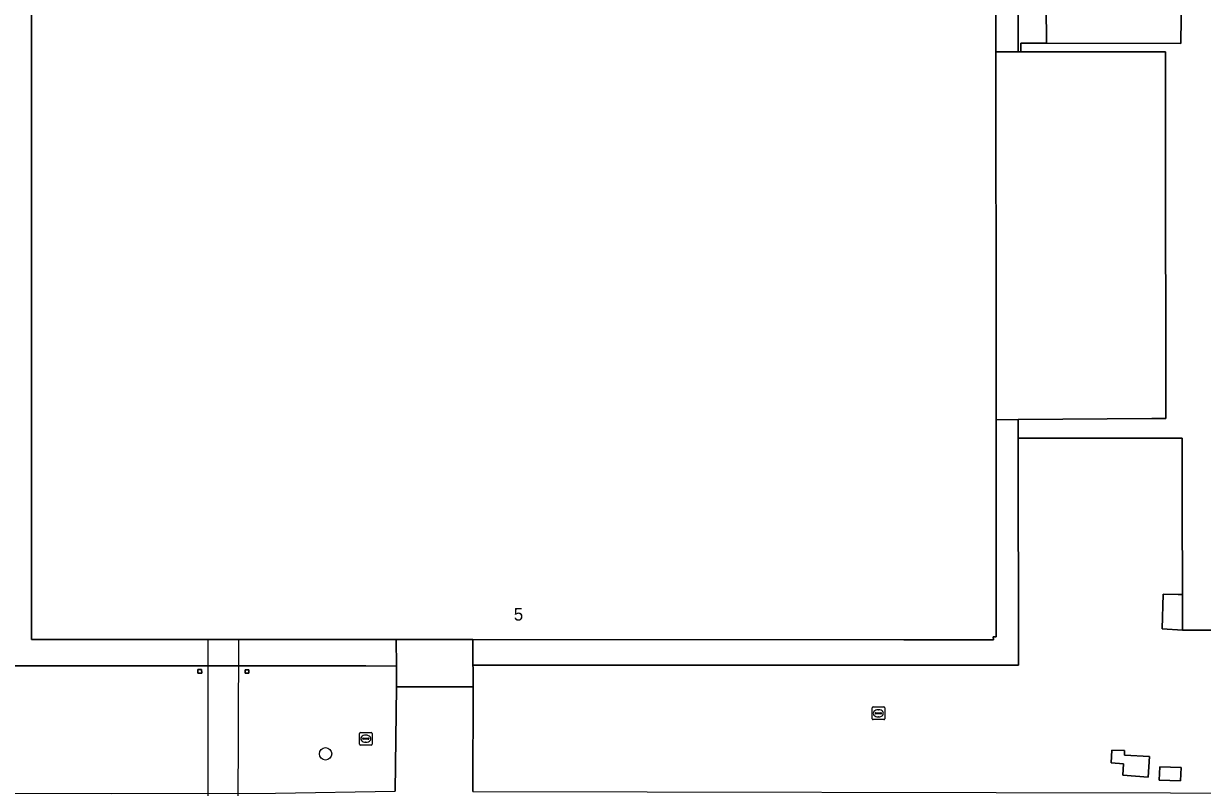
# Model space of a CAD drawing. Extents: x 161477 to 163040, y 383680 to 384871.
# Drawn here: x 161930.5 to 162023.6, y 384191.4 to 384251.7 of the extents above; entities that cross this region are included whole.
import ezdxf

# ---------------------------------------------------------------- set-up
doc = ezdxf.new("R2010")
doc.units = 0
for name, color, linetype in [('IMGEO_Boom', 7, 'Continuous'), ('IMGEO_Dek', 7, 'Continuous'), ('IMGEO_Groenvoorziening', 7, 'Continuous'), ('IMGEO_Pand', 7, 'Continuous'), ('IMGEO_Pand_nummerreeks', 7, 'Continuous'), ('IMGEO_Pijler', 7, 'Continuous'), ('IMGEO_Rioolput', 7, 'Continuous'), ('IMGEO_Terreindeel_onvherhard', 7, 'Continuous'), ('IMGEO_Voetpad_gesloten', 7, 'Continuous'), ('IMGEO_Voetpad_op_trap', 7, 'Continuous'), ('IMGEO_Voetpad_open', 7, 'Continuous')]:
    doc.layers.add(name, color=color, linetype=linetype)

msp = doc.modelspace()

# ---------------------------------------------------------------- linework, layer by layer
at = {"layer": 'IMGEO_Boom'}
msp.add_circle((161954.33, 384194.04), 0.489, dxfattribs=at)
at = {"layer": 'IMGEO_Dek'}
msp.add_lwpolyline([(161947.489, 384203.069), (161945.033, 384203.068), (161945.027, 384175.873), (161947.367, 384175.873)], close=True, dxfattribs=at)
at = {"layer": 'IMGEO_Groenvoorziening'}
for points in [[(162011.163, 384258.196), (162011.161, 384258.345), (162009.018, 384258.358), (162009.028, 384250.61), (162009.028, 384249.462), (162009.221, 384249.462), (162009.222, 384249.636), (162009.225, 384250.131), (162011.256, 384250.13), (162011.254, 384250.328)], [(162017.415, 384258.307), (162011.161, 384258.345), (162011.163, 384258.196), (162011.254, 384250.328), (162011.256, 384250.13), (162021.863, 384250.123), (162021.898, 384252.146), (162021.847, 384253.534), (162021.765, 384253.534), (162017.43, 384253.533)], [(161959.935, 384200.23), (161959.929, 384200.954), (161957.522, 384200.994), (161947.488, 384200.994), (161945.032, 384200.994), (161928.988, 384200.994), (161928.988, 384218.997), (161901.724, 384218.997), (161901.724, 384190.932), (161937.431, 384190.919), (161950.369, 384190.922), (161959.829, 384191.078), (161959.943, 384199.331)], [(162029.625, 384203.8), (162022.138, 384203.805), (162021.995, 384203.805), (162020.382, 384203.901), (162020.453, 384206.649), (162021.657, 384206.63), (162021.99, 384206.625), (162021.976, 384213.59), (162021.965, 384218.951), (162021.659, 384218.951), (162009.028, 384218.951), (162009.044, 384201.043), (161965.971, 384201.033), (161965.973, 384200.793), (161965.985, 384199.331), (161965.965, 384191.055), (162021.037, 384190.964), (162036.69, 384190.945), (162036.663, 384194.685), (162029.597, 384194.691), (162029.664, 384197.71)], [(161944.549, 384200.403), (161944.256, 384200.397), (161944.25, 384200.69), (161944.543, 384200.696)], [(161947.99, 384200.678), (161948.263, 384200.679), (161948.264, 384200.406), (161947.991, 384200.405)], [(162017.41, 384194.302), (162017.411, 384193.93), (162019.382, 384193.822), (162019.287, 384192.209), (162017.289, 384192.353), (162017.326, 384193.248), (162016.351, 384193.332), (162016.402, 384194.337)], [(162020.194, 384193.006), (162021.892, 384192.965), (162021.838, 384191.899), (162020.161, 384191.95)]]:
    msp.add_lwpolyline(points, close=True, dxfattribs=at)
at = {"layer": 'IMGEO_Pand'}
msp.add_lwpolyline([(161931.102, 384256.645), (161931.102, 384250), (161931.103, 384235.656), (161931.102, 384203.074), (161945.033, 384203.068), (161947.489, 384203.069), (161949.955, 384203.074), (161959.912, 384203.067), (161965.955, 384203.063), (162000, 384203.041), (162007.059, 384203.036), (162007.048, 384203.271), (162007.278, 384203.271), (162007.275, 384205.765), (162007.278, 384207.107), (162007.274, 384220.411), (162007.274, 384221.561), (162007.272, 384231.847), (162007.271, 384234.348), (162007.275, 384235.638), (162007.254, 384239.224), (162007.258, 384249.461), (162007.258, 384250), (162007.266, 384269.027)], dxfattribs=at)
at = {"layer": 'IMGEO_Pijler'}
for points in [[(161944.543, 384200.696), (161944.25, 384200.69), (161944.256, 384200.397), (161944.549, 384200.403)], [(161948.263, 384200.679), (161947.99, 384200.678), (161947.991, 384200.405), (161948.264, 384200.406)]]:
    msp.add_lwpolyline(points, close=True, dxfattribs=at)
at = {"layer": 'IMGEO_Rioolput'}
for p, q in [((161997.479, 384196.814), (161997.479, 384197.666)), ((161997.554, 384197.74), (161998.406, 384197.74)), ((161997.738, 384197.234), (161997.738, 384197.246)), ((161998.176, 384197.197), (161997.778, 384197.197)), ((161997.781, 384197.283), (161998.179, 384197.283)), ((161997.99, 384196.96), (161997.965, 384196.96)), ((161997.967, 384197.52), (161997.992, 384197.52)), ((161998.222, 384197.246), (161998.222, 384197.234)), ((161998.48, 384197.666), (161998.48, 384196.814)), ((161998.406, 384196.74), (161997.554, 384196.74)), ((161957.009, 384194.804), (161957.009, 384195.656)), ((161957.084, 384195.73), (161957.936, 384195.73)), ((161957.268, 384195.224), (161957.268, 384195.236)), ((161957.706, 384195.187), (161957.308, 384195.187)), ((161957.311, 384195.273), (161957.709, 384195.273)), ((161957.497, 384195.51), (161957.522, 384195.51)), ((161957.752, 384195.236), (161957.752, 384195.224)), ((161958.01, 384195.656), (161958.01, 384194.804)), ((161957.936, 384194.73), (161957.084, 384194.73)), ((161957.52, 384194.95), (161957.495, 384194.95))]:
    msp.add_line(p, q, dxfattribs=at)
for points in [[(161997.479, 384196.814), (161997.479, 384197.666)], [(161997.554, 384197.74), (161998.406, 384197.74)], [(161998.48, 384197.666), (161998.48, 384196.814)], [(161998.406, 384196.74), (161997.554, 384196.74)], [(161957.009, 384194.804), (161957.009, 384195.656)], [(161957.084, 384195.73), (161957.936, 384195.73)], [(161958.01, 384195.656), (161958.01, 384194.804)], [(161957.936, 384194.73), (161957.084, 384194.73)]]:
    msp.add_lwpolyline(points, dxfattribs=at)
for centre, radius, start, end in [((161997.556, 384197.664), 0.0765, 91.55205, 178.44795), ((161997.556, 384197.664), 0.0765, 91.55205, 178.44795), ((161997.778, 384197.243), 0.0403, 85.87752, 175.75265), ((161997.775, 384197.233), 0.0366, 178.93798, 274.71019), ((161998.179, 384197.24), 0.043, 264.86636, 352.45326), ((161998.183, 384197.245), 0.0386, 1.73085, 96.63898), ((161998.404, 384197.664), 0.0765, 1.55205, 88.44795), ((161998.404, 384197.664), 0.0765, 1.55205, 88.44795), ((161997.556, 384196.816), 0.0765, 181.55205, 268.44795), ((161997.556, 384196.816), 0.0765, 181.55205, 268.44795), ((161998.404, 384196.816), 0.0765, 271.55205, 358.44795), ((161998.404, 384196.816), 0.0765, 271.55205, 358.44795), ((161957.086, 384195.654), 0.0765, 91.55205, 178.44795), ((161957.086, 384195.654), 0.0765, 91.55205, 178.44795), ((161957.308, 384195.233), 0.0403, 85.87752, 175.75265), ((161957.305, 384195.223), 0.0366, 178.93798, 274.71019), ((161957.709, 384195.23), 0.043, 264.86636, 352.45326), ((161957.713, 384195.235), 0.0386, 1.73085, 96.63898), ((161957.934, 384195.654), 0.0765, 1.55205, 88.44795), ((161957.934, 384195.654), 0.0765, 1.55205, 88.44795), ((161957.086, 384194.806), 0.0765, 181.55205, 268.44795), ((161957.086, 384194.806), 0.0765, 181.55205, 268.44795), ((161957.934, 384194.806), 0.0765, 271.55205, 358.44795), ((161957.934, 384194.806), 0.0765, 271.55205, 358.44795)]:
    msp.add_arc(centre, radius, start, end, dxfattribs=at)
for centre, major_axis, ratio, start_param, end_param in [((161997.966, 384197.24), (-0.387, 0.002), 0.722429, 4.712389, 7.853982), ((161997.991, 384197.24), (-0.39, 0.002), 0.717154, 1.570796, 4.712389), ((161957.496, 384195.23), (-0.387, 0.002), 0.722429, 4.712389, 7.853982), ((161957.521, 384195.23), (-0.39, 0.002), 0.717154, 1.570796, 4.712389)]:
    msp.add_ellipse(centre, major_axis=major_axis, ratio=ratio, start_param=start_param, end_param=end_param, dxfattribs=at)
at = {"layer": 'IMGEO_Terreindeel_onvherhard'}
for points in [[(162009.013, 384262.435), (162009.005, 384268.839), (162009.005, 384269.016), (162007.266, 384269.027), (162007.258, 384250), (162007.258, 384249.461), (162008.391, 384249.461), (162009.028, 384249.462), (162009.028, 384250.61), (162009.018, 384258.358)], [(162009.028, 384218.951), (162009.027, 384220.426), (162007.274, 384220.411), (162007.278, 384207.107), (162007.275, 384205.765), (162007.278, 384203.271), (162007.048, 384203.271), (162007.059, 384203.036), (162000, 384203.041), (161965.955, 384203.063), (161965.971, 384201.033), (162009.044, 384201.043)]]:
    msp.add_lwpolyline(points, close=True, dxfattribs=at)
at = {"layer": 'IMGEO_Voetpad_gesloten'}
for points in [[(161947.489, 384203.069), (161945.033, 384203.068), (161945.027, 384175.873), (161947.367, 384175.873)], [(162019.382, 384193.822), (162017.411, 384193.93), (162017.41, 384194.302), (162016.402, 384194.337), (162016.351, 384193.332), (162017.326, 384193.248), (162017.289, 384192.353), (162019.287, 384192.209)], [(162021.892, 384192.965), (162020.194, 384193.006), (162020.161, 384191.95), (162021.838, 384191.899)]]:
    msp.add_lwpolyline(points, close=True, dxfattribs=at)
at = {"layer": 'IMGEO_Voetpad_op_trap'}
msp.add_lwpolyline([(161965.973, 384200.793), (161965.971, 384201.033), (161965.955, 384203.063), (161959.912, 384203.067), (161959.929, 384200.954), (161959.935, 384200.23), (161959.943, 384199.331), (161965.812, 384199.331), (161965.985, 384199.331)], close=True, dxfattribs=at)
at = {"layer": 'IMGEO_Voetpad_open'}
for points in [[(161901.724, 384190.932), (161901.724, 384218.997), (161928.988, 384218.997), (161928.988, 384200.994), (161945.032, 384200.994), (161947.488, 384200.994), (161957.522, 384200.994), (161959.929, 384200.954), (161959.912, 384203.067), (161949.955, 384203.074), (161947.489, 384203.069), (161945.033, 384203.068), (161931.102, 384203.074), (161931.103, 384235.656), (161931.102, 384250), (161931.102, 384256.645)], [(162027.77, 384253.54), (162021.847, 384253.534), (162021.898, 384252.146), (162021.863, 384250.123), (162011.256, 384250.13), (162009.225, 384250.131), (162009.222, 384249.636), (162009.221, 384249.462), (162019.558, 384249.47), (162020.638, 384249.471), (162020.645, 384243.286), (162020.669, 384220.523), (162019.563, 384220.514), (162009.027, 384220.426), (162009.028, 384218.951), (162021.659, 384218.951), (162021.965, 384218.951), (162021.976, 384213.59), (162021.99, 384206.625), (162021.995, 384203.805), (162022.138, 384203.805), (162029.625, 384203.8)], [(161965.965, 384191.055), (161965.985, 384199.331), (161965.812, 384199.331), (161959.943, 384199.331), (161959.829, 384191.078)]]:
    msp.add_lwpolyline(points, dxfattribs=at)
for points in [[(162020.645, 384243.286), (162020.638, 384249.471), (162019.558, 384249.47), (162009.221, 384249.462), (162009.028, 384249.462), (162008.391, 384249.461), (162007.258, 384249.461), (162007.254, 384239.224), (162007.275, 384235.638), (162007.271, 384234.348), (162007.272, 384231.847), (162007.274, 384221.561), (162007.274, 384220.411), (162009.027, 384220.426), (162019.563, 384220.514), (162020.669, 384220.523)], [(162021.99, 384206.625), (162021.657, 384206.63), (162020.453, 384206.649), (162020.382, 384203.901), (162021.995, 384203.805)]]:
    msp.add_lwpolyline(points, close=True, dxfattribs=at)

# ---------------------------------------------------------------- texts
at = {"layer": 'IMGEO_Pand_nummerreeks'}
msp.add_text('5', height=1, rotation=359.95989, dxfattribs=at).set_placement((161969.191, 384204.561))

doc.saveas('drawing.dxf')
